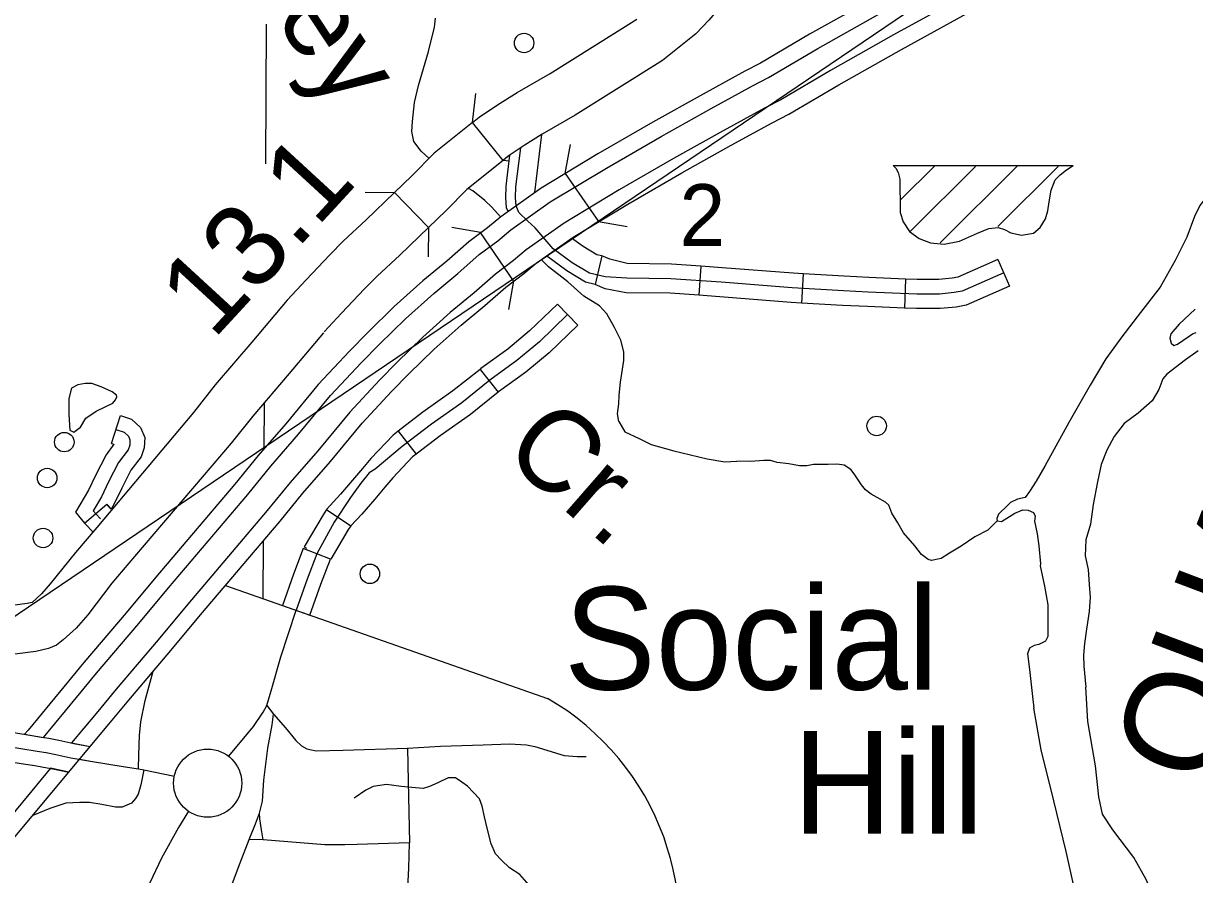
# Model space of a CAD drawing. Extents: x 22866 to 28196, y 1324810 to 1328105.
# Drawn here: x 25058.2 to 25202.6, y 1325908.2 to 1326013.1 of the extents above; entities that cross this region are included whole.
import ezdxf

# ---------------------------------------------------------------- set-up
doc = ezdxf.new("R2010")
doc.units = 0
for name, color, linetype in [('Level 10', 7, 'Continuous'), ('Level 19', 7, 'Continuous'), ('Level 24', 7, 'Continuous'), ('Level 31', 7, 'Continuous'), ('Level 32', 7, 'Continuous'), ('Level 35', 7, 'Continuous'), ('Level 37', 7, 'Continuous'), ('Level 39', 7, 'Continuous'), ('Level 48', 7, 'Continuous'), ('Level 5', 7, 'Continuous'), ('Level 56', 7, 'Continuous'), ('Level 57', 7, 'Continuous'), ('Level 63', 7, 'Continuous'), ('Level 9', 7, 'Continuous'), ('Page Text', 7, 'Continuous')]:
    doc.layers.add(name, color=color, linetype=linetype)

msp = doc.modelspace()

# ---------------------------------------------------------------- linework, layer by layer
at = {"layer": 'Level 10'}
msp.add_line((25108.15, 1325987.96), (25108.15, 1325987.96), dxfattribs=at)
for points in [[(25149.57, 1326021.95), (25147.7, 1326019.53), (25146.08, 1326017.67), (25144.2, 1326015.26), (25142.72, 1326013.53), (25141.11, 1326011.85), (25137.01, 1326008.56)], [(25117.36, 1325996.23), (25113.59, 1326000.91), (25114.42, 1326001.58), (25116.66, 1326003.1), (25119.07, 1326004.6), (25123.16, 1326006.96), (25133.83, 1326013.65)], [(25137.01, 1326008.56), (25126.25, 1326001.82), (25122.16, 1325999.46), (25119.94, 1325998.07), (25117.99, 1325996.75), (25117.36, 1325996.23)], [(25113.59, 1326000.91), (25108.87, 1325997.11)], [(25108.87, 1325997.11), (25106.11, 1325994.33), (25103.96, 1325992.26)], [(25117.36, 1325996.23), (25112.89, 1325992.64)], [(25112.89, 1325992.64), (25110.32, 1325990.06), (25108.15, 1325987.96)], [(25108.15, 1325987.96), (25103.96, 1325992.26), (25100.47, 1325988.89), (25097.64, 1325986.26), (25095.98, 1325984.59), (25093.06, 1325981.51), (25090.74, 1325979.02)], [(25095.28, 1325975.09), (25097.44, 1325977.4), (25100.28, 1325980.41), (25101.81, 1325981.94), (25104.6, 1325984.53), (25108.15, 1325987.96)], [(25090.74, 1325979.02), (25086.38, 1325973.82), (25081.87, 1325968.54), (25079.17, 1325965.15), (25067.27, 1325950.95)], [(25095.2, 1325974.99), (25090.96, 1325969.94), (25086.5, 1325964.71), (25083.81, 1325961.35), (25071.91, 1325947.38)], [(25067.27, 1325950.95), (25064.63, 1325947.89), (25061.52, 1325944.01), (25060.44, 1325942.8), (25059.27, 1325941.73), (25058.67, 1325941.58), (25056.85, 1325941.35), (25054.16, 1325941.13), (25053.01, 1325941.02)], [(25071.91, 1325947.38), (25069.13, 1325944.11), (25066.16, 1325940.19), (25064.71, 1325938.57), (25063.1, 1325937.1), (25062.28, 1325936.47), (25061.29, 1325936.04), (25059.76, 1325935.67), (25057.48, 1325935.38), (25054.69, 1325935.15), (25053.56, 1325935.05)]]:
    msp.add_lwpolyline(points, dxfattribs=at)
at = {"layer": 'Level 19'}
for points in [[(25192.15, 1326033.75), (25192.04, 1326033.66), (25187.56, 1326030.67), (25182.87, 1326027.65), (25177.82, 1326024.37), (25171.06, 1326020.68), (25162.98, 1326016.21), (25155.14, 1326011.81), (25149.1, 1326008.24), (25147.14, 1326007.25), (25142, 1326004.42), (25135.83, 1326000.97), (25129.04, 1325997.04), (25122.06, 1325992.82), (25117.06, 1325989.29)], [(25118.3, 1325987.67), (25123.17, 1325991.11), (25130.08, 1325995.28), (25136.84, 1325999.19), (25142.99, 1326002.63), (25148.09, 1326005.44), (25150.08, 1326006.46), (25156.16, 1326010.05), (25163.97, 1326014.43), (25172.05, 1326018.89), (25178.87, 1326022.62), (25183.98, 1326025.93), (25188.71, 1326028.99), (25192.82, 1326031.72), (25193.34, 1326032.09)], [(25195.23, 1326029.61), (25194.83, 1326029.36), (25190.47, 1326026.41), (25185.67, 1326023.31), (25180.47, 1326019.93), (25173.55, 1326016.15), (25165.49, 1326011.7), (25157.71, 1326007.34), (25151.59, 1326003.72), (25149.56, 1326002.69), (25144.5, 1325999.9), (25138.38, 1325996.48), (25131.67, 1325992.59), (25124.88, 1325988.49), (25120.2, 1325985.19)], [(25121.44, 1325983.57), (25126, 1325986.78), (25132.71, 1325990.84), (25139.39, 1325994.71), (25145.49, 1325998.12), (25150.51, 1326000.88), (25152.57, 1326001.93), (25158.73, 1326005.57), (25166.48, 1326009.92), (25174.53, 1326014.36), (25181.52, 1326018.18), (25186.78, 1326021.6), (25191.62, 1326024.72), (25196.08, 1326027.71), (25196.47, 1326027.98)], [(25117.06, 1325989.29), (25115.42, 1325987.93), (25113.13, 1325986.2), (25110.43, 1325983.82), (25107.47, 1325981.37), (25103.94, 1325978.2), (25100.67, 1325975.01), (25098.41, 1325972.73), (25094.56, 1325968.59), (25090.58, 1325963.77), (25087.15, 1325959.83), (25084.28, 1325956.32)], [(25085.86, 1325955.03), (25088.71, 1325958.51), (25092.14, 1325962.46), (25096.09, 1325967.24), (25099.88, 1325971.31), (25102.11, 1325973.56), (25105.33, 1325976.71), (25108.8, 1325979.82), (25111.76, 1325982.27), (25114.42, 1325984.62), (25116.69, 1325986.33), (25118.3, 1325987.67)], [(25120.2, 1325985.19), (25118.62, 1325983.88), (25116.4, 1325982.2), (25113.79, 1325979.9), (25110.84, 1325977.46), (25107.46, 1325974.43), (25104.31, 1325971.35), (25102.13, 1325969.15), (25098.44, 1325965.19), (25094.52, 1325960.44), (25091.1, 1325956.5), (25088.28, 1325953.05)], [(25089.86, 1325951.76), (25092.66, 1325955.19), (25096.08, 1325959.12), (25099.97, 1325963.84), (25103.6, 1325967.74), (25105.74, 1325969.9), (25108.86, 1325972.94), (25112.17, 1325975.91), (25115.11, 1325978.35), (25117.69, 1325980.62), (25119.89, 1325982.28), (25121.44, 1325983.57)], [(25084.28, 1325956.32), (25074.55, 1325944.85), (25070.88, 1325940.45), (25065.67, 1325934.32), (25063.18, 1325931.31), (25058.78, 1325925.99), (25058.34, 1325925.47)], [(25058.34, 1325925.47), (25060.68, 1325925.09), (25064.75, 1325930.01), (25067.24, 1325933.01), (25072.44, 1325939.14), (25076.11, 1325943.53), (25085.86, 1325955.03)], [(25088.28, 1325953.05), (25078.49, 1325941.51), (25074.82, 1325937.13), (25069.63, 1325931.01), (25067.16, 1325928.02), (25064.15, 1325924.4), (25066.46, 1325923.97)], [(25066.46, 1325923.97), (25068.73, 1325926.72), (25071.19, 1325929.69), (25076.38, 1325935.81), (25080.05, 1325940.19), (25089.86, 1325951.76)], [(25063.81, 1325920.79), (25061.57, 1325921.28), (25054.41, 1325912.67), (25047.8, 1325904.7), (25043.28, 1325899.46), (25039.02, 1325893.98), (25032.78, 1325886.94), (25027.09, 1325880.21), (25024.97, 1325877.61), (25014.13, 1325864.72), (25004.76, 1325853.75)], [(25006.31, 1325852.43), (25015.69, 1325863.4), (25026.54, 1325876.31), (25028.66, 1325878.91), (25034.32, 1325885.6), (25040.59, 1325892.67), (25044.86, 1325898.17), (25049.36, 1325903.38), (25055.98, 1325911.37), (25063.81, 1325920.79)]]:
    msp.add_lwpolyline(points, dxfattribs=at)
at = {"layer": 'Level 24'}
msp.add_circle((25080.93, 1325919.44), 4.2, dxfattribs=at)
at = {"layer": 'Level 31'}
for p, q in [((25096.07, 1325947.08), (25092.71, 1325948.38)), ((25090.14, 1325941.36), (25093.54, 1325940.17))]:
    msp.add_line(p, q, dxfattribs=at)
for points in [[(25092.71, 1325948.38), (25091.49, 1325945.21), (25090.14, 1325941.36)], [(25094.39, 1325947.73), (25093.18, 1325944.59), (25091.84, 1325940.76)], [(25093.54, 1325940.17), (25094.87, 1325943.96), (25096.07, 1325947.08)], [(25083.52, 1325922.75), (25086.58, 1325926.44), (25087.78, 1325928.19), (25088.23, 1325929.01), (25088.84, 1325931.13), (25089.96, 1325935.02), (25091.82, 1325940.77)], [(25072.39, 1325921.2), (25072.45, 1325922.88), (25072.52, 1325925.31), (25072.69, 1325927.02), (25073.24, 1325929.62), (25074.2, 1325933.24)], [(25088.23, 1325929.01), (25089.06, 1325927.95), (25090.51, 1325926.27), (25091.81, 1325924.7), (25092.49, 1325924.05), (25093.14, 1325923.67), (25094.3, 1325923.43), (25097.62, 1325923.5), (25105.56, 1325923.77)], [(25046.24, 1325925.71), (25050.8, 1325924.9), (25055.87, 1325924.03), (25059.91, 1325923.39), (25061.02, 1325923.21), (25062.2, 1325922.98), (25064.06, 1325922.57), (25066.74, 1325922.09), (25070.51, 1325921.48), (25072.39, 1325921.2)], [(25055.25, 1325925.96), (25059.01, 1325925.36)], [(25059.01, 1325925.36), (25060.2, 1325925.17), (25061.33, 1325924.98), (25062.56, 1325924.75), (25064.41, 1325924.34), (25066.46, 1325923.97)], [(25063.81, 1325920.79), (25066.46, 1325923.97)], [(25105.56, 1325923.77), (25105.63, 1325919.67), (25105.81, 1325912.09)], [(25054.64, 1325922.41), (25055.58, 1325922.25), (25058.45, 1325921.8)], [(25065.14, 1325922.38), (25066.74, 1325922.09), (25070.51, 1325921.48), (25072.39, 1325921.2)], [(25058.45, 1325921.8), (25059.62, 1325921.62), (25060.7, 1325921.43), (25061.84, 1325921.22), (25063.81, 1325920.79)], [(25073.04, 1325921.08), (25072.69, 1325919.23), (25072.35, 1325918.1), (25072.04, 1325917.55), (25071.53, 1325916.97), (25070.4, 1325916.49), (25069.58, 1325916.49), (25067.87, 1325916.8), (25066.37, 1325917.04), (25065.17, 1325917.07), (25063.43, 1325916.97), (25061.48, 1325916.32), (25059.38, 1325915.46)], [(25072.39, 1325921.2), (25073.04, 1325921.08), (25076.82, 1325920.29)], [(25078.56, 1325915.97), (25077.34, 1325913.97), (25075.25, 1325910.21), (25073.81, 1325907.16), (25072.17, 1325903.64)], [(25105.91, 1325901.3), (25105.64, 1325901.83), (25105.46, 1325903.36), (25105.74, 1325908.94), (25105.81, 1325912.09)]]:
    msp.add_lwpolyline(points, dxfattribs=at)
at = {"layer": 'Level 32'}
for p, q in [((25129.51, 1325984.45), (25128.7, 1325980.95)), ((25178.35, 1325984.01), (25179.8, 1325980.71)), ((25141.73, 1325983.19), (25141.47, 1325979.6)), ((25154.35, 1325982.23), (25154.14, 1325978.64)), ((25166.97, 1325981.61), (25166.83, 1325978.02)), ((25124.06, 1325978.52), (25126.56, 1325975.92)), ((25114.51, 1325970.47), (25116.76, 1325967.66)), ((25069.09, 1325961.32), (25070.16, 1325964.76)), ((25104.43, 1325962.85), (25106.63, 1325960)), ((25065.73, 1325951.52), (25068.5, 1325953.83)), ((25095.58, 1325953.18), (25098.58, 1325951.19))]:
    msp.add_line(p, q, dxfattribs=at)
for points in [[(25121.27, 1325992.26), (25122.14, 1325999.45)], [(25179.08, 1325982.36), (25173.93, 1325980.1), (25172.96, 1325979.93), (25171.16, 1325979.76), (25168.36, 1325979.76), (25162.35, 1325980), (25159.31, 1325980.14), (25153, 1325980.51), (25144.22, 1325981.2), (25138.03, 1325981.65), (25132.59, 1325981.72), (25129.93, 1325981.89), (25127.99, 1325982.34), (25125.88, 1325983.62), (25123.53, 1325985.35), (25121.32, 1325987.91), (25120.42, 1325988.74), (25119.28, 1325989.82), (25118.97, 1325990.65), (25118.9, 1325991.65), (25118.93, 1325992.96), (25119.52, 1325997.79)], [(25117.96, 1325989.92), (25117.78, 1325990.39), (25117.7, 1325991.62), (25117.74, 1325993.05), (25118.2, 1325996.89)], [(25129.51, 1325984.45), (25128.91, 1325984.6), (25127.22, 1325985.62), (25125.8, 1325986.66)], [(25128.7, 1325980.95), (25127.53, 1325981.22), (25125.21, 1325982.63), (25122.71, 1325984.47)], [(25141.73, 1325983.19), (25138.11, 1325983.45), (25132.66, 1325983.52), (25130.49, 1325984.05), (25129.51, 1325984.45)], [(25178.35, 1325984.01), (25173.4, 1325981.84), (25172.71, 1325981.72), (25171.08, 1325981.56), (25168.4, 1325981.56), (25166.97, 1325981.61)], [(25154.35, 1325982.23), (25153.12, 1325982.31), (25144.36, 1325983), (25141.73, 1325983.19)], [(25166.97, 1325981.61), (25162.43, 1325981.8), (25159.4, 1325981.94), (25154.35, 1325982.23)], [(25141.47, 1325979.6), (25137.96, 1325979.85), (25132.52, 1325979.92), (25129.94, 1325980.41), (25128.7, 1325980.95)], [(25179.8, 1325980.71), (25174.45, 1325978.37), (25173.2, 1325978.15), (25171.25, 1325977.96), (25168.33, 1325977.96), (25166.83, 1325978.02)], [(25124.06, 1325978.52), (25120.61, 1325975.2), (25117.94, 1325972.96), (25114.62, 1325970.57), (25114.51, 1325970.47)], [(25154.14, 1325978.64), (25152.88, 1325978.71), (25144.08, 1325979.41), (25141.47, 1325979.6)], [(25166.83, 1325978.02), (25162.27, 1325978.2), (25159.21, 1325978.34), (25154.14, 1325978.64)], [(25125.31, 1325977.22), (25121.82, 1325973.86), (25119.05, 1325971.54), (25115.71, 1325969.13), (25112.25, 1325966.36), (25108.51, 1325963.72)], [(25126.56, 1325975.92), (25123.02, 1325972.52), (25120.16, 1325970.12), (25116.8, 1325967.7), (25116.76, 1325967.66)], [(25114.51, 1325970.47), (25111.17, 1325967.8), (25107.44, 1325965.17), (25104.43, 1325962.85)], [(25116.76, 1325967.66), (25113.33, 1325964.92), (25109.58, 1325962.27), (25106.63, 1325960)], [(25070.16, 1325964.76), (25071.55, 1325964.32), (25072.65, 1325963.3), (25073.17, 1325962.08), (25073.1, 1325960.78), (25072.72, 1325959.68), (25071.47, 1325958.03), (25070.34, 1325955.8), (25069.41, 1325953.88), (25069.02, 1325953.21), (25068.5, 1325953.83)], [(25108.51, 1325963.72), (25104.91, 1325960.95), (25101.58, 1325958.17), (25100.85, 1325957.69), (25099.83, 1325956.44), (25098.53, 1325954.66), (25096.51, 1325951.62), (25094.39, 1325947.73)], [(25069.62, 1325963.04), (25070.63, 1325962.73), (25071.15, 1325962.24), (25071.35, 1325961.76), (25071.32, 1325961.13), (25071.11, 1325960.54), (25069.93, 1325958.99), (25068.72, 1325956.6), (25067.82, 1325954.73), (25066.82, 1325953.03), (25067.17, 1325952.62), (25067.73, 1325952.02)], [(25104.43, 1325962.85), (25103.78, 1325962.35), (25101.06, 1325959.49), (25100.02, 1325958.25), (25098.78, 1325956.79), (25097.32, 1325955.06), (25095.58, 1325953.18)], [(25069.09, 1325961.32), (25069.37, 1325961.23), (25068.4, 1325959.94), (25067.11, 1325957.39), (25066.24, 1325955.58), (25064.62, 1325952.85), (25065.73, 1325951.52)], [(25106.63, 1325960), (25106.2, 1325959.67), (25103.75, 1325957.1), (25102.77, 1325955.92), (25101.52, 1325954.46), (25099.95, 1325952.59), (25098.58, 1325951.19)], [(25068.5, 1325953.83), (25068.52, 1325953.81), (25069.04, 1325953.25)], [(25095.58, 1325953.18), (25095.16, 1325952.53), (25092.81, 1325948.59), (25093.12, 1325948.4)], [(25065.73, 1325951.52), (25065.82, 1325951.42), (25066.79, 1325950.39)], [(25098.58, 1325951.19), (25098.22, 1325950.63), (25096.1, 1325947.07)], [(25087.32, 1325915.75), (25087.7, 1325917.2), (25087.87, 1325919.8), (25088.35, 1325923.74), (25088.86, 1325926.65), (25089.06, 1325927.95)], [(25105.56, 1325923.77), (25109.63, 1325924.01), (25114.9, 1325924.15), (25118.15, 1325924.29), (25120.23, 1325924.18), (25121.26, 1325923.94), (25124.88, 1325922.85)], [(25124.88, 1325922.85), (25126.48, 1325922.71), (25127.61, 1325922.73)], [(25086.06, 1325912.5), (25086.84, 1325914.41), (25087.32, 1325915.75)], [(25087.76, 1325912.43), (25087.56, 1325913.7), (25087.35, 1325915.03), (25087.32, 1325915.75)], [(25076.87, 1325896.83), (25078.03, 1325897.38), (25079.26, 1325898.13), (25080.35, 1325899.3), (25082.4, 1325902.82), (25084.93, 1325909.6), (25086.06, 1325912.5)], [(25097.82, 1325911.82), (25095.36, 1325911.85), (25087.76, 1325912.43), (25086.06, 1325912.5)], [(25105.81, 1325912.09), (25099.36, 1325911.89), (25097.82, 1325911.82)]]:
    msp.add_lwpolyline(points, dxfattribs=at)
at = {"layer": 'Level 35'}
for points in [[(25108.89, 1326012.68), (25109.02, 1326013.76)], [(25108.22, 1325996.46), (25107.27, 1325997.37), (25106.33, 1325998.58), (25106.1, 1325999.78), (25106.18, 1326001.04), (25106.41, 1326003.39), (25106.91, 1326005.48), (25108.16, 1326009.67), (25108.89, 1326012.68)], [(25117.02, 1325989.26), (25115.95, 1325990.48), (25115.09, 1325991.3), (25113.63, 1325992.47), (25113.08, 1325992.79)], [(25127.31, 1325979.5), (25125.33, 1325981.28), (25122.93, 1325983.11), (25122.05, 1325984)], [(25131.6, 1325964.02), (25131.44, 1325964.98), (25131.62, 1325966.2), (25131.65, 1325967.28), (25131.81, 1325968.87), (25132.23, 1325971.54), (25132.23, 1325972.61), (25131.86, 1325974.08), (25131.49, 1325974.79), (25131.1, 1325975.62), (25130.16, 1325977.32), (25129.25, 1325978.29), (25127.31, 1325979.5)], [(25064.15, 1325968.13), (25063.81, 1325966.86), (25063.81, 1325964.89), (25063.93, 1325962.95), (25064.44, 1325962.72), (25065.23, 1325963.35), (25065.9, 1325964.45), (25067.2, 1325965.32), (25068.3, 1325965.83), (25069.25, 1325966.31), (25069.56, 1325966.7), (25069.72, 1325967.09), (25069.68, 1325967.29), (25069.17, 1325967.69), (25067.79, 1325968.32), (25066.65, 1325968.71), (25065.82, 1325968.71), (25064.91, 1325968.55), (25064.15, 1325968.13)], [(25131.6, 1325964.02), (25132.38, 1325962.76), (25134.13, 1325961.93), (25135.6, 1325961.22), (25138.39, 1325960.41), (25142.5, 1325959.44), (25144.69, 1325959.08), (25146.18, 1325959.13)], [(25178.28, 1325951.8), (25177.1, 1325950.64), (25175.51, 1325949.8), (25173.83, 1325948.65), (25172.39, 1325947.81), (25171.38, 1325947.16), (25170.17, 1325946.89), (25169.75, 1325947), (25168.92, 1325947.65), (25168.11, 1325948.7), (25166.7, 1325950.32), (25166.02, 1325951.55), (25165.29, 1325952.73), (25164.92, 1325953.72), (25164.5, 1325954.09), (25163.46, 1325954.66), (25162.75, 1325955.08), (25162.02, 1325955.63), (25161.55, 1325956.21), (25160.63, 1325957.59), (25160.24, 1325958.12), (25159.4, 1325958.64), (25158.83, 1325958.75), (25158.49, 1325958.77), (25157.42, 1325958.75), (25156.55, 1325958.72), (25155.61, 1325958.75), (25154.8, 1325958.59), (25153.89, 1325958.56), (25152.56, 1325958.8), (25151.14, 1325958.98), (25150.33, 1325959.22), (25149.5, 1325959.24), (25147.85, 1325959.09), (25146.18, 1325959.13)], [(25104.77, 1325919.01), (25102.99, 1325919.27), (25101.32, 1325919.01), (25100.43, 1325918.59), (25098.97, 1325917.59)], [(25120.56, 1325906.86), (25119.41, 1325908.17), (25118.16, 1325909.01), (25117.16, 1325909.95), (25116.43, 1325910.74), (25116.43, 1325910.74), (25115.86, 1325911.94), (25115.39, 1325913.88), (25115.07, 1325915.29), (25114.76, 1325916.6), (25114.45, 1325917.49), (25113.71, 1325918.27), (25112.98, 1325919.06), (25112.25, 1325919.58), (25111.47, 1325920.11), (25110.58, 1325920.11), (25109.32, 1325919.48), (25108.28, 1325919.01), (25107.49, 1325918.8), (25106.08, 1325918.9), (25104.77, 1325919.01)]]:
    msp.add_lwpolyline(points, dxfattribs=at)
at = {"layer": 'Level 37'}
for points in [[(25113.59, 1326000.91), (25113.98, 1326004.49)], [(25118.11, 1325996.15), (25117.36, 1325996.23)], [(25100.36, 1325992.3), (25103.96, 1325992.26)], [(25108.15, 1325987.96), (25108.1, 1325984.36)]]:
    msp.add_lwpolyline(points, dxfattribs=at)
at = {"layer": 'Level 39'}
for p, q in [((25125.02, 1325994.64), (25125.66, 1325998.18)), ((25125.02, 1325994.64), (25129.12, 1325988.72)), ((25129.12, 1325988.72), (25132.66, 1325988.07)), ((25114.57, 1325987.33), (25111.03, 1325987.98)), ((25118.65, 1325981.4), (25114.57, 1325987.33)), ((25118.65, 1325981.4), (25118, 1325977.86))]:
    msp.add_line(p, q, dxfattribs=at)
at = {"layer": 'Level 5'}
for points in [[(25088.08, 1325995.8), (25088.18, 1326013.02)], [(25087.89, 1325960.67), (25087.92, 1325966.38)], [(25087.78, 1325942.19), (25087.82, 1325949.36)]]:
    msp.add_lwpolyline(points, dxfattribs=at)
at = {"layer": 'Level 56'}
for centre in [(25119.94, 1326010.71), (25163.41, 1325963.49), (25063.25, 1325961.5), (25061.14, 1325957.07), (25060.63, 1325949.67), (25100.93, 1325945.25)]:
    msp.add_circle(centre, 1.2, dxfattribs=at)
at = {"layer": 'Level 57'}
for p, q in [((25165.44, 1325995.62), (25187.62, 1325995.62)), ((25166.35, 1325991.36), (25170.53, 1325995.53)), ((25167.59, 1325987.5), (25175.59, 1325995.5)), ((25171.25, 1325986.07), (25180.72, 1325995.54)), ((25178.35, 1325988.08), (25185.77, 1325995.5))]:
    msp.add_line(p, q, dxfattribs=at)
msp.add_lwpolyline([(25165.44, 1325995.62), (25165.76, 1325995.27), (25166.05, 1325994.74), (25166.25, 1325993.94), (25166.25, 1325992.75), (25166.29, 1325991.19), (25166.29, 1325989.8), (25166.68, 1325988.64), (25167.45, 1325987.45), (25168.64, 1325986.59), (25170.03, 1325986.06), (25171.72, 1325985.89), (25173.64, 1325986.26), (25175.86, 1325987.25), (25177.22, 1325987.85), (25178.38, 1325987.95), (25179.18, 1325987.71), (25179.97, 1325987.32), (25181.26, 1325987.02), (25182.76, 1325987.28), (25183.55, 1325987.95), (25184.21, 1325989.04), (25184.51, 1325990), (25184.68, 1325991.13), (25184.94, 1325992.55), (25185.41, 1325993.84), (25186.04, 1325994.44), (25186.83, 1325995.07), (25187.62, 1325995.62)], dxfattribs=at)
at = {"layer": 'Level 63'}
msp.add_line((25083.13, 1325943.82), (25122.84, 1325929.87), dxfattribs=at)
msp.add_arc((25106.6, 1325901.74), 32.49, 259.5964, 60.0163, dxfattribs=at)
at = {"layer": 'Level 9'}
for points in [[(25207.4, 1325998.06), (25206.32, 1325996.39), (25205.31, 1325994.01), (25204.23, 1325991.94), (25203.27, 1325990.66), (25202.59, 1325989.33)], [(25202.59, 1325989.33), (25201.65, 1325986.77), (25200.23, 1325983.89), (25198.35, 1325980.6), (25195.95, 1325977.46), (25193.65, 1325974.48), (25191.66, 1325971.75), (25189.73, 1325968.51), (25187.11, 1325963.91), (25184.13, 1325958.52)], [(25202.69, 1325977.88), (25200.71, 1325976.04), (25199.66, 1325974.84), (25199.56, 1325974.32), (25199.71, 1325973.69), (25200.03, 1325973.43), (25200.5, 1325973.59), (25201.8, 1325974.48), (25202.33, 1325974.84), (25202.8, 1325975)], [(25203.06, 1325972.75), (25201.49, 1325971.65), (25199.19, 1325969.87), (25198.67, 1325969.29), (25198.2, 1325967.99), (25197.36, 1325966.57), (25195.63, 1325965.06), (25193.91, 1325963.8), (25192.71, 1325962.18), (25191.77, 1325960.5), (25191.09, 1325958.72), (25190.62, 1325956.58)], [(25184.13, 1325958.52), (25183.09, 1325956.67), (25182.26, 1325955.41), (25181.73, 1325954.68), (25180.79, 1325954.47), (25179.9, 1325954.05), (25179.28, 1325953.42), (25178.7, 1325952.9), (25178.44, 1325952.59), (25178.23, 1325952.06), (25178.28, 1325951.8), (25178.81, 1325951.7), (25180.43, 1325952.74), (25181.42, 1325953.16), (25182.1, 1325953.11), (25182.73, 1325952.8), (25182.94, 1325952.38), (25182.88, 1325951.75), (25183.2, 1325950.18), (25183.41, 1325948.72), (25183.62, 1325946.47), (25183.55, 1325946.22)], [(25190.62, 1325956.58), (25190.09, 1325953.79), (25189.78, 1325951.38), (25189.2, 1325949.45), (25189.1, 1325947.46), (25189.47, 1325945.78), (25189.62, 1325943.95), (25189.73, 1325942.38), (25189.62, 1325940.6), (25189.26, 1325938.41), (25189.05, 1325936.68), (25188.89, 1325935.21), (25188.94, 1325933.85), (25189.2, 1325931.29)], [(25183.55, 1325946.22), (25184.09, 1325943.74), (25184.5, 1325941.44), (25184.5, 1325939.4), (25184.5, 1325938.3), (25184.5, 1325937.52), (25184.24, 1325936.94), (25183.41, 1325936.52), (25182.83, 1325936.42), (25182.26, 1325936.1), (25182, 1325935.37), (25182.26, 1325933.44), (25182.62, 1325930.14), (25182.78, 1325928.67)], [(25204.54, 1325881.25), (25202.66, 1325885.35), (25202.56, 1325886.39), (25202.5, 1325887.23), (25202.09, 1325887.86), (25201.25, 1325888.91), (25200.62, 1325889.95), (25200.31, 1325891.47), (25200.05, 1325894.61), (25199, 1325899.06), (25198.06, 1325904.14), (25196.65, 1325907.54), (25195.13, 1325910.26), (25192.52, 1325913.69), (25191.26, 1325915.62), (25190.79, 1325917.77), (25190.37, 1325921.59), (25189.43, 1325927.03), (25189.2, 1325931.29)], [(25196.75, 1325882.56), (25195.34, 1325885.57), (25193.25, 1325888.65), (25191.37, 1325891.43), (25189.43, 1325898.07), (25188.75, 1325900.9), (25187.86, 1325906.2), (25186.76, 1325911.02), (25185.25, 1325917.25), (25183.68, 1325923.53), (25182.78, 1325928.67)]]:
    msp.add_lwpolyline(points, dxfattribs=at)
at = {"layer": 'Page Text'}
msp.add_lwpolyline([(25237.8, 1326062.38), (24752.99, 1325734.09)], dxfattribs=at)

# ---------------------------------------------------------------- texts
at = {"layer": 'Level 24'}
for s, p in [('Social', (25124.86, 1325930.97)), ('Hill', (25153.07, 1325913.21))]:
    msp.add_text(s, height=12.674, dxfattribs=at).set_placement(p)
at = {"layer": 'Level 35'}
for s, rotation, p in [('Blakeley', 303.4695, (25068.68, 1326044.8)), ('Cr.', 318.8602, (25117.02, 1325959.95))]:
    msp.add_text(s, height=10.139, rotation=rotation, dxfattribs=at).set_placement(p)
at = {"layer": 'Level 39'}
msp.add_text('2', height=7.6, dxfattribs=at).set_placement((25139.09, 1325985.7))
at = {"layer": 'Level 48'}
msp.add_text('13.1', height=10.139, rotation=47.3853, dxfattribs=at).set_placement((25081.6, 1325974.01))
at = {"layer": 'Level 9'}
msp.add_text('OUACHITA', height=12.674, rotation=69.2869, dxfattribs=at).set_placement((25204.03, 1325918.65))

doc.saveas('drawing.dxf')
